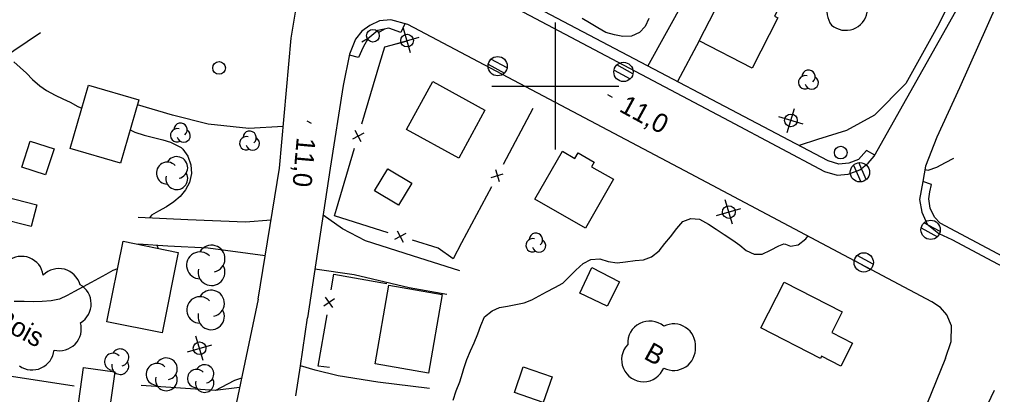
# Model space of a CAD drawing. Extents: x 219136 to 222520, y 5421589 to 5424530.
# Drawn here: x 220515.5 to 220669, y 5423351.4 to 5423410.5 of the extents above; entities that cross this region are included whole.
import ezdxf

# ---------------------------------------------------------------- set-up
doc = ezdxf.new("R2010")
doc.units = 0
for name, color, linetype in [('Level 1', 7, 'Continuous'), ('Level 19', 7, 'Continuous'), ('Level 2', 7, 'Continuous'), ('Level 21', 7, 'Continuous'), ('Level 22', 7, 'Continuous'), ('Level 3', 7, 'Continuous'), ('Level 31', 7, 'Continuous'), ('Level 36', 7, 'Continuous'), ('Level 37', 7, 'Continuous'), ('Level 44', 7, 'Continuous'), ('Level 61', 7, 'Continuous')]:
    doc.layers.add(name, color=color, linetype=linetype)

msp = doc.modelspace()

# ---------------------------------------------------------------- linework, layer by layer
at = {"layer": 'Level 1'}
for points in [[(220658.31, 5423386.83), (220658.8, 5423386.73), (220660.17, 5423387.22), (220661.53, 5423387.94), (220662.84, 5423388.64)], [(220590.03, 5423364.57), (220591.2, 5423365.08), (220592.44, 5423365.29), (220593.78, 5423365.54), (220595.07, 5423365.8), (220596.32, 5423366.31), (220597.47, 5423366.92), (220598.61, 5423367.53), (220599.92, 5423368.23), (220601.19, 5423368.92), (220602.2, 5423369.94), (220603.22, 5423370.97), (220604.41, 5423372), (220605.6, 5423372.64), (220607.03, 5423372.74), (220608.34, 5423372.35), (220609.74, 5423372.14), (220611.07, 5423372.3), (220612.61, 5423372.48), (220613.92, 5423372.58), (220615.18, 5423373.07), (220616.36, 5423374), (220617.25, 5423375.18), (220618.17, 5423376.25), (220619.15, 5423377.52), (220620.12, 5423378.62), (220621.37, 5423379.12), (220622.76, 5423379.03), (220624.15, 5423378.24), (220625.39, 5423377.43), (220626.66, 5423376.59), (220627.99, 5423375.68), (220629.09, 5423374.9), (220630.1, 5423374.05), (220631.39, 5423373.47), (220632.65, 5423373.51), (220633.96, 5423374.11), (220635.24, 5423374.82), (220636.05, 5423375.14), (220636.29, 5423375.05), (220637.12, 5423374.75), (220638.33, 5423374.94), (220639.52, 5423375.93), (220639.83, 5423376.34)], [(220583.87, 5423350.45), (220584.35, 5423351.96), (220584.92, 5423353.35), (220585.36, 5423354.72), (220585.59, 5423355.49), (220586.04, 5423356.91), (220586.62, 5423358.24), (220587.19, 5423359.51), (220587.8, 5423360.91), (220588.25, 5423362.24), (220588.85, 5423363.62), (220590.03, 5423364.57)], [(220546.48, 5423352.07), (220548.33, 5423353.05), (220549.43, 5423353.64), (220550.53, 5423354.02)]]:
    msp.add_lwpolyline(points, dxfattribs=at)
at = {"layer": 'Level 19'}
for points in [[(220614.62, 5423403.15), (220623.41, 5423419.11)], [(220622.69, 5423407.13), (220619.28, 5423400.7)], [(220557.1, 5423393.62), (220551.64, 5423393.3), (220545.24, 5423393.98), (220539.63, 5423395.41), (220534.08, 5423397.05)], [(220534.22, 5423379.32), (220542.02, 5423378.97), (220551.12, 5423378.61), (220555.17, 5423378.89)], [(220584.95, 5423370.87), (220577.48, 5423373.22), (220570.05, 5423375.59), (220566.44, 5423377.5), (220563.38, 5423379.66), (220563.38, 5423379.66)], [(220554.25, 5423373.24), (220554.25, 5423373.24), (220545.25, 5423374.45), (220538.91, 5423374.75), (220534.18, 5423375.06)], [(220562.09, 5423371.17), (220568.25, 5423370.29), (220576.96, 5423368.25), (220582.89, 5423367.19)], [(220580.15, 5423352.31), (220572.02, 5423353.33), (220565.77, 5423354.33), (220562.14, 5423355.18), (220559.79, 5423355.89)], [(220534.68, 5423352.86), (220546.33, 5423352.05), (220550.21, 5423352.51)]]:
    msp.add_lwpolyline(points, dxfattribs=at)
at = {"layer": 'Level 2'}
for points in [[(220614.73, 5423410.67), (220614.19, 5423409.37), (220613.28, 5423408.44), (220612.02, 5423407.84), (220610.63, 5423407.81), (220609.36, 5423408.05), (220607.98, 5423408.46), (220606.69, 5423409.18), (220605.42, 5423409.94), (220604.26, 5423410.65)], [(220514.62, 5423403.82), (220515.6, 5423402.9), (220516.58, 5423402.05), (220517.53, 5423401.03), (220518.68, 5423400.01), (220519.77, 5423399.32), (220521.11, 5423398.56), (220522.31, 5423397.99), (220523.47, 5423397.44), (220524.68, 5423396.76), (220525.33, 5423396.52)], [(220532.93, 5423393.11), (220533.67, 5423392.74), (220535.15, 5423392.27), (220536.61, 5423391.91), (220538.1, 5423391.54), (220539.33, 5423391.15), (220540.98, 5423390.32), (220541.26, 5423390.06), (220542.03, 5423388.92), (220542.52, 5423387.56), (220542.63, 5423386.22), (220542.32, 5423384.77), (220541.68, 5423383.64), (220540.82, 5423382.61), (220539.85, 5423381.72), (220538.68, 5423380.95), (220537.4, 5423380.27), (220536.33, 5423379.65), (220536, 5423379.24)], [(220537.14, 5423374.87), (220537.34, 5423374.42)], [(220530.95, 5423371.19), (220530.23, 5423370.9), (220529.11, 5423370.29), (220527.96, 5423369.65), (220526.79, 5423369.02), (220525.51, 5423368.34), (220524.14, 5423367.61), (220522.99, 5423367), (220521.82, 5423366.42), (220520.5, 5423366.14), (220519.06, 5423366.03), (220517.69, 5423366), (220516.21, 5423366.01), (220514.66, 5423366.05)]]:
    msp.add_lwpolyline(points, dxfattribs=at)
at = {"layer": 'Level 21'}
for points in [[(220554.2, 5423524.37), (220519.39, 5423458.76), (220518.68, 5423456.71), (220518.69, 5423454.81), (220519.07, 5423453.25), (220519.84, 5423451.92), (220521.35, 5423450.75), (220523.51, 5423449.64), (220579.24, 5423419.99), (220627.41, 5423394.52), (220642.47, 5423386.55), (220644.45, 5423385.96), (220646.2, 5423386.1), (220648.05, 5423386.78), (220649.35, 5423387.84), (220650.32, 5423388.96)], [(220558.36, 5423407.54), (220559.08, 5423411.97), (220559.39, 5423415.96), (220558.61, 5423418.35), (220557.08, 5423420.09), (220555.08, 5423421.42), (220504.38, 5423448.27), (220439.72, 5423482.29), (220410.5, 5423497.92), (220389.28, 5423509.4), (220386.68, 5423509.92), (220385.06, 5423509.07), (220382.54, 5423507.19), (220379.41, 5423503.73), (220372.92, 5423495.21), (220358.67, 5423474.73)], [(220650.32, 5423388.96), (220663.19, 5423411.78), (220673.62, 5423431.8), (220679.96, 5423444.58), (220682.2, 5423449.55)], [(220687.51, 5423446.62), (220679.36, 5423431.13), (220669.63, 5423412.9), (220663.78, 5423399.73), (220660.17, 5423391.95), (220658.41, 5423387.36), (220657.97, 5423384.96)], [(220659.41, 5423365.97), (220620.43, 5423386.61), (220576.74, 5423409.68), (220574.05, 5423410.45), (220572.25, 5423410.27), (220570.74, 5423409.54), (220569.46, 5423408.63), (220568.5, 5423407.4), (220567.56, 5423405)], [(220553.14, 5423366.41), (220556.5, 5423387.03), (220558.36, 5423407.54)], [(220567.56, 5423405), (220566.55, 5423400.1), (220564.5, 5423387.03), (220560.92, 5423363.48)], [(220657.97, 5423384.96), (220657.46, 5423382.09), (220657.83, 5423380.09), (220658.68, 5423378.2), (220660.52, 5423376.76), (220662.53, 5423375.8), (220689.01, 5423361.71)], [(220553.14, 5423366.41), (220547.82, 5423341.19), (220543.56, 5423319.02), (220538.72, 5423299.52), (220534.32, 5423281.12), (220526.81, 5423255.09), (220519.9, 5423231.95)], [(220661.55, 5423357.09), (220662.42, 5423359.7), (220662.51, 5423362.17), (220661.74, 5423363.92), (220660.77, 5423365.07), (220659.41, 5423365.97)], [(220559.08, 5423351.17), (220559.79, 5423355.89), (220560.92, 5423363.48)], [(220661.55, 5423357.09), (220648.38, 5423324.7)], [(220684.21, 5423244.57), (220666.88, 5423243.93), (220650.83, 5423243.04), (220638.13, 5423243.21), (220633.73, 5423243.7), (220631.01, 5423245.8), (220628.73, 5423249.72), (220627.63, 5423253.88), (220627.62, 5423254.61), (220627.58, 5423258.09), (220629.39, 5423263.54), (220638.62, 5423284.55), (220641.16, 5423289.96), (220650.2, 5423309.26), (220659.73, 5423330.25), (220664.65, 5423342.33), (220669.25, 5423352.05)]]:
    msp.add_lwpolyline(points, dxfattribs=at)
at = {"layer": 'Level 22'}
for points in [[(220650.39, 5423389.08), (220649.1, 5423389.83), (220647.8, 5423388.44), (220646.29, 5423387.83), (220644.71, 5423387.7), (220643.03, 5423388.21), (220599.23, 5423411.24), (220556.84, 5423433.8), (220521.59, 5423452.43), (220521.05, 5423453.21), (220520.46, 5423454.68), (220520.34, 5423456.16), (220520.68, 5423458.32), (220519.41, 5423458.79)], [(220673.4, 5423441.75), (220672.45, 5423437.8), (220669.16, 5423428.73), (220664.9, 5423418.46), (220660.27, 5423409.41), (220655.29, 5423400.4), (220650.34, 5423395.42), (220645.91, 5423392.97), (220641.35, 5423391.58), (220638.45, 5423390.62)], [(220576.24, 5423409.82), (220575.62, 5423408.43), (220573.76, 5423409.14), (220572.03, 5423408.73), (220570.44, 5423407.42), (220569.69, 5423406.15), (220568.94, 5423404.52), (220567.53, 5423404.86)], [(220456.66, 5423347.76), (220466.9, 5423355.73), (220474.67, 5423364.28), (220483.66, 5423375.38), (220491.29, 5423384.01), (220496.35, 5423390.12), (220500.63, 5423394.72), (220504.39, 5423397.97), (220510.34, 5423402.77), (220518.8, 5423408.43)], [(220681.27, 5423367.47), (220660.71, 5423378.4), (220659.79, 5423379.35), (220659.15, 5423380.76), (220658.9, 5423382.21), (220659.07, 5423383.3), (220659.33, 5423384.49), (220657.97, 5423384.96)]]:
    msp.add_lwpolyline(points, dxfattribs=at)
at = {"layer": 'Level 3'}
for p, q in [((220608.25, 5423398.65), (220608.95, 5423398.27)), ((220560.81, 5423394.53), (220561.51, 5423394.15))]:
    msp.add_line(p, q, dxfattribs=at)
at = {"layer": 'Level 31'}
for points in [[(220631.06, 5423402.84), (220622.69, 5423407.13), (220626.79, 5423415.14), (220631.46, 5423412.75), (220631.96, 5423413.73), (220635.14, 5423412.1), (220634.59, 5423411.02), (220635.1, 5423410.75)], [(220523.49, 5423390.16), (220526.37, 5423400.12), (220534.3, 5423397.82), (220531.41, 5423387.86)], [(220580.68, 5423400.7), (220588.9, 5423396.22), (220584.76, 5423388.65), (220576.55, 5423393.13)], [(220515.83, 5423387.2), (220517.17, 5423391.3), (220520.93, 5423390.08), (220519.6, 5423385.98)], [(220604.78, 5423377.58), (220596.78, 5423382.14), (220601.11, 5423389.73), (220603.1, 5423388.6), (220603.59, 5423389.46), (220606.14, 5423388.01), (220605.72, 5423387.28), (220609.18, 5423385.3)], [(220575.26, 5423381.2), (220571.49, 5423383.48), (220573.6, 5423386.96), (220577.37, 5423384.68)], [(220517.34, 5423377.84), (220512.27, 5423379.13), (220513.14, 5423382.56), (220518.21, 5423381.27)], [(220529.27, 5423362.85), (220531.82, 5423375.53), (220540.53, 5423373.78), (220537.98, 5423361.09)], [(220610.15, 5423369.14), (220608.19, 5423365.3), (220603.89, 5423367.34), (220605.75, 5423371.41)], [(220571.58, 5423356.19), (220573.74, 5423368.62), (220582.14, 5423367.16), (220579.98, 5423354.73)], [(220636.11, 5423369.06), (220645.27, 5423364.38), (220643.61, 5423361.14), (220646.88, 5423359.47), (220645.04, 5423355.86), (220641.99, 5423357.42), (220641.81, 5423357.07), (220632.43, 5423361.89)], [(220523.12, 5423337.81), (220525.6, 5423355.62), (220530.51, 5423354.93), (220529.7, 5423349.06), (220533.7, 5423348.5), (220532.86, 5423342.52), (220528.84, 5423343.08), (220528.01, 5423337.13)], [(220594.93, 5423355.75), (220599.49, 5423354.18), (220598.09, 5423350.11), (220593.54, 5423351.67)]]:
    msp.add_lwpolyline(points, close=True, dxfattribs=at)
at = {"layer": 'Level 36'}
for p, q in [((220577.18, 5423405.24), (220576.05, 5423409.07)), ((220572.99, 5423408.91), (220572.12, 5423408.43)), ((220574.7, 5423406.59), (220578.53, 5423407.72)), ((220569.49, 5423406.97), (220570.36, 5423407.47)), ((220589.43, 5423403.44), (220591.97, 5423402.05)), ((220592.39, 5423402.86), (220589.85, 5423404.25)), ((220612.23, 5423401.94), (220609.69, 5423403.33)), ((220609.27, 5423402.52), (220611.81, 5423401.13)), ((220636.58, 5423392.66), (220637.73, 5423396.48)), ((220639.07, 5423394), (220635.25, 5423395.15)), ((220647.05, 5423387.55), (220648.21, 5423384.89)), ((220649.05, 5423385.27), (220647.89, 5423387.93)), ((220627.93, 5423378.22), (220626.8, 5423382.05)), ((220625.45, 5423379.57), (220629.28, 5423380.7)), ((220660.68, 5423377.05), (220658.14, 5423378.44)), ((220657.72, 5423377.63), (220660.26, 5423376.24)), ((220647.17, 5423372.49), (220649.71, 5423371.1)), ((220650.13, 5423371.91), (220647.59, 5423373.3)), ((220544.45, 5423356.74), (220543.32, 5423360.57)), ((220541.97, 5423358.09), (220545.8, 5423359.22))]:
    msp.add_line(p, q, dxfattribs=at)
for centre, radius in [((220571.23, 5423407.94), 1), ((220576.62, 5423407.16), 1), ((220590.91, 5423403.14), 1.52), ((220546.96, 5423402.85), 1), ((220610.75, 5423402.22), 1.52), ((220637.16, 5423394.58), 1), ((220645.02, 5423389.5), 1), ((220648.05, 5423386.4), 1.52), ((220627.37, 5423380.14), 1), ((220659.2, 5423377.33), 1.52), ((220648.65, 5423372.19), 1.52), ((220543.89, 5423358.66), 1)]:
    msp.add_circle(centre, radius, dxfattribs=at)
at = {"layer": 'Level 37'}
for p, q in [((220569.78, 5423392.58), (220568.02, 5423391.63)), ((220569.38, 5423391.22), (220568.43, 5423392.98)), ((220589.89, 5423385.59), (220591.8, 5423386.18)), ((220590.55, 5423386.84), (220591.14, 5423384.93)), ((220575.08, 5423377.17), (220576.01, 5423375.4)), ((220576.43, 5423376.75), (220574.66, 5423375.82)), ((220565.15, 5423366.47), (220563.51, 5423365.31)), ((220564.91, 5423365.07), (220563.75, 5423366.71))]:
    msp.add_line(p, q, dxfattribs=at)
for points in [[(220572.33, 5423403.6), (220573.09, 5423406.16), (220576.7, 5423407.14)], [(220569.47, 5423394.02), (220572.33, 5423403.6)], [(220596.48, 5423396.48), (220591.79, 5423387.65)], [(220565.48, 5423380.6), (220568.33, 5423390.19)], [(220589.91, 5423384.12), (220585.21, 5423375.29)], [(220573.64, 5423376.88), (220565.16, 5423379.53), (220565.48, 5423380.6)], [(220585.21, 5423375.29), (220583.87, 5423372.76), (220581.53, 5423374.42), (220577.46, 5423375.69)], [(220564.67, 5423367.86), (220565.09, 5423370.33), (220572.47, 5423369.04)], [(220572.47, 5423369.04), (220573.45, 5423368.87)], [(220564.38, 5423355.63), (220562.6, 5423355.83), (220563.99, 5423363.92)], [(220524.1, 5423352.7), (220514.21, 5423354.2)]]:
    msp.add_lwpolyline(points, dxfattribs=at)
at = {"layer": 'Level 44'}
for centre, radius, start, end in [((220646.31, 5423411.71), 3.46, 97.8545, 217.8545), ((220645.8, 5423412.24), 3.46, 229.8836, 349.8836), ((220639.4, 5423400.59), 1.05, 72.005, 297.6935), ((220639.95, 5423401.48), 1.05, 310.1588, 177.6158), ((220640.44, 5423400.55), 1.05, 194.8265, 57.5108), ((220540.89, 5423393.12), 1.05, 310.1588, 177.6158), ((220540.34, 5423392.23), 1.05, 72.005, 297.6935), ((220541.38, 5423392.19), 1.05, 194.8265, 57.5108), ((220551.79, 5423391.86), 1.05, 310.1588, 177.6158), ((220551.24, 5423390.97), 1.05, 72.005, 297.6935), ((220552.28, 5423390.93), 1.05, 194.8265, 57.5108), ((220538.81, 5423386.27), 1.73, 44.1153, 269.8039), ((220540.29, 5423387.14), 1.73, 282.2692, 149.7262), ((220540.29, 5423385.41), 1.73, 166.9368, 29.6212), ((220596.95, 5423375.78), 1.05, 310.1588, 177.6158), ((220596.4, 5423374.89), 1.05, 72.005, 297.6935), ((220597.44, 5423374.85), 1.05, 194.8265, 57.5108), ((220543.96, 5423371.73), 2.12, 44.1153, 269.8039), ((220545.78, 5423372.79), 2.12, 282.2692, 149.7262), ((220515.81, 5423369.69), 3.46, 8.4307, 128.4307), ((220521.7, 5423367.76), 3.46, 15.289, 135.289), ((220545.78, 5423370.67), 2.12, 166.9368, 29.6212), ((220523.34, 5423365.66), 3.46, 300.7139, 60.7139), ((220545.72, 5423365.74), 2.08, 282.2692, 149.7262), ((220543.94, 5423364.71), 2.08, 44.1153, 269.8039), ((220545.72, 5423363.67), 2.08, 166.9368, 29.6212), ((220521.78, 5423361.73), 3.46, 255.9452, 15.9452), ((220614.87, 5423359.49), 3.46, 49.8348, 183.834), ((220618.66, 5423359.04), 3.46, 356.6938, 116.6938), ((220531.38, 5423357.21), 1.34, 282.2692, 149.7262), ((220613.91, 5423356.85), 3.46, 136.0022, 337.7072), ((220618.66, 5423358.63), 3.46, 243.4186, 3.4186), ((220517.49, 5423358.7), 3.46, 234.5169, 354.5169), ((220530.23, 5423356.54), 1.34, 44.1153, 269.8039), ((220538.65, 5423355.41), 1.72, 282.2692, 149.7262), ((220531.38, 5423355.87), 1.34, 166.9368, 29.6212), ((220537.17, 5423354.55), 1.72, 44.1153, 269.8039), ((220543.44, 5423353.88), 1.45, 44.1153, 269.8039), ((220544.69, 5423354.61), 1.45, 282.2692, 149.7262), ((220538.65, 5423353.69), 1.72, 166.9368, 29.6212), ((220544.69, 5423353.16), 1.45, 166.9368, 29.6212)]:
    msp.add_arc(centre, radius, start, end, dxfattribs=at)
at = {"layer": 'Level 61'}
for points in [[(220600, 5423410), (220600, 5423400), (220600, 5423390)], [(220590, 5423400), (220600, 5423400), (220610, 5423400)]]:
    msp.add_lwpolyline(points, dxfattribs=at)

# ---------------------------------------------------------------- texts
at = {"layer": 'Level 3'}
for rotation, p in [(331.383, (220609.92, 5423396.09)), (264.9528, (220559.23, 5423391.99))]:
    msp.add_text('11,0', height=3, rotation=rotation, dxfattribs=at).set_placement(p)
at = {"layer": 'Level 44'}
for s, p in [('Bois', (220511.42, 5423362.44)), ('B', (220613.8, 5423357.1))]:
    msp.add_text(s, height=3, rotation=331.3547, dxfattribs=at).set_placement(p)

doc.saveas('drawing.dxf')
